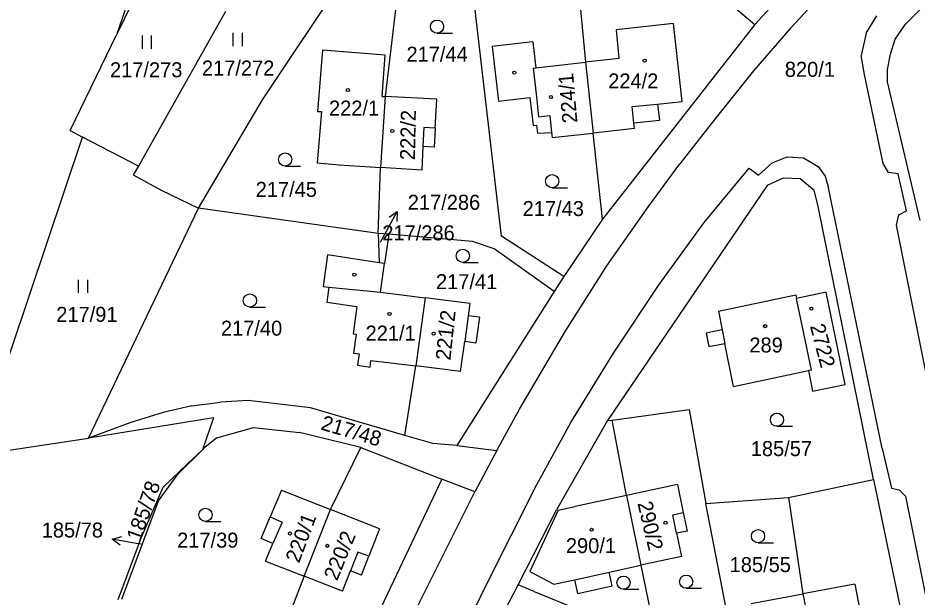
# Model space of a CAD drawing. Extents: x -735249 to -729401, y -1124843 to -1121828.
# Drawn here: x -733597.2 to -733495.2, y -1123608.1 to -1123542.4 of the extents above; entities that cross this region are included whole.
import ezdxf

# ---------------------------------------------------------------- set-up
doc = ezdxf.new("R2010")
doc.units = 0
for name, color, linetype in [('Vrstva 1', 7, 'Continuous'), ('Vrstva 16', 7, 'Continuous'), ('Vrstva 18', 7, 'Continuous'), ('Vrstva 19', 7, 'Continuous'), ('Vrstva 25', 7, 'Continuous'), ('Vrstva 4', 7, 'Continuous')]:
    doc.layers.add(name, color=color, linetype=linetype)

msp = doc.modelspace()

# ---------------------------------------------------------------- linework, layer by layer
at = {"layer": 'Vrstva 1'}
for points in [[(-733496.47, -1123543.11), (-733482.72, -1123529.24)], [(-733582.62, -1123534.37), (-733585.94, -1123544.24)], [(-733553.68, -1123536), (-733555.52, -1123551.32)], [(-733513.57, -1123543.15), (-733506.43, -1123535.3)], [(-733501.72, -1123535.17), (-733509.52, -1123543.56)], [(-733521.01, -1123536.83), (-733513.57, -1123543.15)], [(-733582.59, -1123537.33), (-733585.94, -1123544.24)], [(-733569.42, -1123551.69), (-733560.01, -1123537.55)], [(-733533.54, -1123539.45), (-733532.76, -1123547.43)], [(-733542.3, -1123567.16), (-733545.34, -1123541.17)], [(-733573.63, -1123541.65), (-733583.5, -1123559.22)], [(-733500.91, -1123544.11), (-733499.71, -1123542.17)], [(-733513.57, -1123543.15), (-733530.83, -1123565.25)], [(-733522.78, -1123543.01), (-733529.28, -1123543.73)], [(-733521.79, -1123551.88), (-733522.78, -1123543.01)], [(-733497.63, -1123544.82), (-733496.47, -1123543.11)], [(-733591.24, -1123555.19), (-733585.94, -1123544.24)], [(-733529.28, -1123543.73), (-733529.01, -1123547.01)], [(-733509.52, -1123543.56), (-733513.7, -1123548.41)], [(-733500.91, -1123544.11), (-733501.48, -1123546.65)], [(-733538.76, -1123545.12), (-733543.36, -1123545.65)], [(-733538.76, -1123545.12), (-733538.42, -1123548.07)], [(-733498.18, -1123546.5), (-733497.63, -1123544.82)], [(-733562.63, -1123546.06), (-733563.19, -1123553)], [(-733555.49, -1123546.64), (-733562.63, -1123546.06)], [(-733543.36, -1123545.65), (-733542.63, -1123551.83)], [(-733555.86, -1123551.31), (-733555.49, -1123546.64)], [(-733529.01, -1123547.01), (-733532.76, -1123547.43)], [(-733501.13, -1123548.83), (-733501.48, -1123546.65)], [(-733498.49, -1123548.25), (-733498.18, -1123546.5)], [(-733538.42, -1123548.07), (-733532.76, -1123547.43)], [(-733532.76, -1123547.43), (-733531.89, -1123555.46)], [(-733498.5, -1123549.66), (-733498.49, -1123548.25)], [(-733513.7, -1123548.41), (-733518.1, -1123553.87)], [(-733499.01, -1123558.91), (-733501.13, -1123548.83)], [(-733494.81, -1123565.4), (-733498.5, -1123549.66)], [(-733555.52, -1123551.32), (-733556.03, -1123559.36)], [(-733555.86, -1123551.31), (-733555.52, -1123551.32)], [(-733549.64, -1123551.63), (-733555.52, -1123551.32)], [(-733576.69, -1123563.98), (-733569.42, -1123551.69)], [(-733549.82, -1123554.92), (-733549.64, -1123551.63)], [(-733542.63, -1123551.83), (-733539.08, -1123551.42)], [(-733539.08, -1123551.42), (-733538.71, -1123554.59)], [(-733524.6, -1123552.19), (-733521.79, -1123551.88)], [(-733524.6, -1123552.19), (-733524.39, -1123554.03)], [(-733562.73, -1123553.03), (-733563.21, -1123558.86)], [(-733563.19, -1123553), (-733562.73, -1123553.03)], [(-733524.39, -1123554.03), (-733527.28, -1123554.33)], [(-733527.22, -1123554.94), (-733527.28, -1123554.33)], [(-733518.1, -1123553.87), (-733522.06, -1123558.97)], [(-733591.24, -1123555.19), (-733589.86, -1123555.91)], [(-733549.82, -1123554.92), (-733549.93, -1123557.06)], [(-733538.71, -1123554.59), (-733538.35, -1123554.55)], [(-733538.35, -1123554.55), (-733538.23, -1123555.49)], [(-733538.23, -1123555.49), (-733536.62, -1123555.41)], [(-733536.62, -1123555.41), (-733536.56, -1123555.98)], [(-733536.56, -1123555.98), (-733531.89, -1123555.46)], [(-733527.22, -1123554.94), (-733531.89, -1123555.46)], [(-733530.83, -1123565.25), (-733531.89, -1123555.46)], [(-733602, -1123592.04), (-733589.86, -1123555.91)], [(-733583.5, -1123559.22), (-733589.86, -1123555.91)], [(-733551.22, -1123556.99), (-733551.36, -1123559.66)], [(-733549.93, -1123557.06), (-733551.22, -1123556.99)], [(-733511.61, -1123558.83), (-733509.91, -1123558.15)], [(-733509.91, -1123558.15), (-733508.03, -1123558.26)], [(-733508.03, -1123558.26), (-733506.39, -1123559.26)], [(-733583.5, -1123559.22), (-733584.1, -1123560.22)], [(-733563.21, -1123558.86), (-733560.72, -1123559.06)], [(-733560.72, -1123559.06), (-733556.03, -1123559.36)], [(-733556.3, -1123566.85), (-733556.03, -1123559.36)], [(-733551.36, -1123559.66), (-733556.03, -1123559.36)], [(-733525.62, -1123563.79), (-733522.06, -1123558.97)], [(-733519.32, -1123565.61), (-733514.2, -1123559.44)], [(-733514.2, -1123559.44), (-733513.16, -1123560.25)], [(-733513.16, -1123560.25), (-733511.61, -1123558.83)], [(-733506.39, -1123559.26), (-733505.57, -1123560.37)], [(-733498.38, -1123559.93), (-733499.01, -1123558.91)], [(-733584.1, -1123560.22), (-733580.91, -1123561.95)], [(-733510.34, -1123560.57), (-733512.16, -1123561.41)], [(-733508.41, -1123560.64), (-733510.34, -1123560.57)], [(-733505.57, -1123560.37), (-733505.21, -1123561.67)], [(-733497.28, -1123560.09), (-733498.38, -1123559.93)], [(-733496.34, -1123564.28), (-733497.28, -1123560.09)], [(-733512.16, -1123561.41), (-733530.27, -1123588.09)], [(-733506.81, -1123562), (-733508.41, -1123560.64)], [(-733580.91, -1123561.95), (-733576.69, -1123563.98)], [(-733506.41, -1123563.62), (-733506.81, -1123562)], [(-733499.12, -1123591.27), (-733505.21, -1123561.67)], [(-733500.1, -1123594.78), (-733506.41, -1123563.62)], [(-733589.17, -1123590.1), (-733576.69, -1123563.98)], [(-733556.3, -1123566.85), (-733576.69, -1123563.98)], [(-733530.36, -1123570.55), (-733525.62, -1123563.79)], [(-733497.22, -1123564.76), (-733496.34, -1123564.28)], [(-733530.83, -1123565.25), (-733535.24, -1123571.73)], [(-733524.43, -1123572.65), (-733519.32, -1123565.61)], [(-733497.48, -1123565.9), (-733497.22, -1123564.76)], [(-733475.58, -1123675.32), (-733497.48, -1123565.9)], [(-733555.1, -1123566.95), (-733556.3, -1123566.85)], [(-733556.3, -1123566.85), (-733556.17, -1123570.18)], [(-733555.1, -1123566.95), (-733555.57, -1123570.27)], [(-733545.58, -1123567.76), (-733555.1, -1123566.95)], [(-733535.24, -1123571.73), (-733542.3, -1123567.16)], [(-733543.15, -1123568.6), (-733545.58, -1123567.76)], [(-733536.32, -1123573.44), (-733543.15, -1123568.6)], [(-733562.06, -1123569.27), (-733562.56, -1123572.88)], [(-733556.17, -1123570.18), (-733562.06, -1123569.27)], [(-733555.57, -1123570.27), (-733556.17, -1123570.18)], [(-733556.03, -1123573.53), (-733555.57, -1123570.27)], [(-733535.02, -1123577.87), (-733530.36, -1123570.55)], [(-733535.24, -1123571.73), (-733536.32, -1123573.44)], [(-733529.59, -1123580.44), (-733524.43, -1123572.65)], [(-733562.56, -1123572.88), (-733561.9, -1123572.97)], [(-733561.9, -1123572.97), (-733562.14, -1123574.67)], [(-733556.03, -1123573.53), (-733550.97, -1123574.17)], [(-733536.32, -1123573.44), (-733547.37, -1123590.94)], [(-733517.7, -1123575.66), (-733508.91, -1123573.84)], [(-733508.91, -1123573.84), (-733508.83, -1123574.23)], [(-733505.47, -1123573.54), (-733508.83, -1123574.23)], [(-733503.31, -1123584.01), (-733505.47, -1123573.54)], [(-733562.14, -1123574.67), (-733558.71, -1123575.15)], [(-733550.97, -1123574.17), (-733552.03, -1123581.9)], [(-733545.9, -1123574.8), (-733550.97, -1123574.17)], [(-733545.9, -1123574.8), (-733546.09, -1123576.19)], [(-733507.15, -1123582.36), (-733508.83, -1123574.23)], [(-733558.71, -1123575.15), (-733559.14, -1123578.25)], [(-733517.7, -1123575.66), (-733517.27, -1123577.81)], [(-733544.8, -1123576.37), (-733546.09, -1123576.19)], [(-733544.8, -1123576.37), (-733545.2, -1123579.31)], [(-733540.27, -1123586.79), (-733535.02, -1123577.87)], [(-733517.27, -1123577.81), (-733519.08, -1123578.18)], [(-733559.14, -1123578.25), (-733558.81, -1123578.3)], [(-733558.81, -1123578.3), (-733559.11, -1123580.43)], [(-733519.08, -1123578.18), (-733518.77, -1123579.7)], [(-733546.94, -1123582.52), (-733546.48, -1123579.13)], [(-733545.2, -1123579.31), (-733546.48, -1123579.13)], [(-733518.77, -1123579.7), (-733516.96, -1123579.33)], [(-733515.98, -1123584.23), (-733516.96, -1123579.33)], [(-733559.11, -1123580.43), (-733558.46, -1123580.52)], [(-733558.46, -1123580.52), (-733558.65, -1123581.82)], [(-733534.45, -1123588.31), (-733529.59, -1123580.44)], [(-733558.65, -1123581.82), (-733557.22, -1123582.02)], [(-733557.22, -1123582.02), (-733557.12, -1123581.28)], [(-733557.12, -1123581.28), (-733552.03, -1123581.9)], [(-733553.28, -1123589.79), (-733552.03, -1123581.9)], [(-733546.94, -1123582.52), (-733552.03, -1123581.9)], [(-733515.98, -1123584.23), (-733507.49, -1123582.43)], [(-733507.15, -1123582.36), (-733507.49, -1123582.43)], [(-733507.49, -1123582.43), (-733507.01, -1123584.77)], [(-733507.01, -1123584.77), (-733503.31, -1123584.01)], [(-733577.44, -1123586.44), (-733574.18, -1123585.99)], [(-733571.04, -1123585.81), (-733574.18, -1123585.99)], [(-733563.96, -1123586.64), (-733571.04, -1123585.81)], [(-733577.44, -1123586.44), (-733580.68, -1123587.18)], [(-733553.28, -1123589.79), (-733563.96, -1123586.64)], [(-733542.83, -1123591.48), (-733540.27, -1123586.79)], [(-733529.74, -1123588.05), (-733521.01, -1123586.84)], [(-733521.01, -1123586.84), (-733519.14, -1123597.52)], [(-733574.97, -1123587.79), (-733589.17, -1123590.1)], [(-733580.68, -1123587.18), (-733584.37, -1123588.32)], [(-733574.97, -1123587.79), (-733576.24, -1123591.4)], [(-733530.27, -1123588.09), (-733536.06, -1123598.24)], [(-733530.27, -1123588.09), (-733529.74, -1123588.05)], [(-733528.14, -1123596.61), (-733529.74, -1123588.05)], [(-733584.37, -1123588.32), (-733589.17, -1123590.1)], [(-733574.6, -1123590.05), (-733570.45, -1123588.87)], [(-733570.45, -1123588.87), (-733565.22, -1123589.44)], [(-733538.33, -1123595.42), (-733534.45, -1123588.31)], [(-733602, -1123592.04), (-733589.17, -1123590.1)], [(-733574.6, -1123590.05), (-733576.15, -1123591.31)], [(-733558.28, -1123591.16), (-733565.22, -1123589.44)], [(-733550.08, -1123590.69), (-733553.28, -1123589.79)], [(-733561.71, -1123598.2), (-733558.28, -1123591.16)], [(-733558.28, -1123591.16), (-733549.07, -1123594.75)], [(-733547.37, -1123590.94), (-733550.08, -1123590.69)], [(-733547.37, -1123590.94), (-733542.83, -1123591.48)], [(-733578.98, -1123594.16), (-733576.24, -1123591.4)], [(-733577.92, -1123593.02), (-733576.24, -1123591.4)], [(-733576.15, -1123591.31), (-733576.24, -1123591.4)], [(-733542.83, -1123591.48), (-733545.35, -1123596.18)], [(-733499.12, -1123591.27), (-733498.05, -1123595.78)], [(-733580.69, -1123595.65), (-733577.92, -1123593.02)], [(-733581.21, -1123597.21), (-733578.98, -1123594.16)], [(-733549.07, -1123594.75), (-733560.41, -1123618.71)], [(-733545.35, -1123596.18), (-733549.07, -1123594.75)], [(-733509.74, -1123596.81), (-733500.1, -1123594.78)], [(-733500.1, -1123594.78), (-733493.8, -1123624.96)], [(-733583.15, -1123601.32), (-733580.69, -1123595.65)], [(-733567.26, -1123596), (-733568.55, -1123599.04)], [(-733567.26, -1123596), (-733561.71, -1123598.2)], [(-733554.13, -1123613.8), (-733545.35, -1123596.18)], [(-733544.1, -1123606.84), (-733538.33, -1123595.42)], [(-733522.34, -1123595.37), (-733528.14, -1123596.61)], [(-733522.34, -1123595.37), (-733521.69, -1123598.54)], [(-733498.05, -1123595.78), (-733497.17, -1123595.94)], [(-733497.17, -1123595.94), (-733496.47, -1123596.67)], [(-733585.4, -1123608.36), (-733581.21, -1123597.21)], [(-733528.14, -1123596.61), (-733533.93, -1123597.85)], [(-733528.14, -1123596.61), (-733526.49, -1123604.52)], [(-733519.14, -1123597.52), (-733509.74, -1123596.81)], [(-733509.74, -1123596.81), (-733508.11, -1123607.76)], [(-733496.47, -1123596.67), (-733479.76, -1123679.66)], [(-733564.71, -1123605.76), (-733561.71, -1123598.2)], [(-733556.15, -1123600.4), (-733561.71, -1123598.2)], [(-733540.42, -1123606.73), (-733536.06, -1123598.24)], [(-733535.87, -1123598.27), (-733539.11, -1123605.22)], [(-733535.87, -1123598.27), (-733533.93, -1123597.85)], [(-733515.89, -1123614.12), (-733519.14, -1123597.52)], [(-733569.58, -1123601.48), (-733568.55, -1123599.04)], [(-733521.69, -1123598.54), (-733521.25, -1123600.64)], [(-733585.82, -1123608.41), (-733583.15, -1123601.32)], [(-733556.15, -1123600.4), (-733557.37, -1123603.49)], [(-733521.25, -1123600.64), (-733522.44, -1123600.89)], [(-733522.44, -1123600.89), (-733521.9, -1123603.52)], [(-733568.25, -1123602.05), (-733569.58, -1123601.48)], [(-733569.1, -1123604.06), (-733568.25, -1123602.05)], [(-733569.1, -1123604.06), (-733564.71, -1123605.76)], [(-733558.18, -1123605.65), (-733557.37, -1123603.49)], [(-733521.9, -1123603.52), (-733526.49, -1123604.52)], [(-733560.33, -1123607.46), (-733559.44, -1123605.16)], [(-733558.18, -1123605.65), (-733559.44, -1123605.16)], [(-733539.11, -1123605.22), (-733536.35, -1123606.67)], [(-733530.09, -1123605.31), (-733526.49, -1123604.52)], [(-733529.75, -1123606.87), (-733530.09, -1123605.31)], [(-733526.49, -1123604.52), (-733523.91, -1123617.02)], [(-733564.71, -1123605.76), (-733568.46, -1123615.4)], [(-733560.33, -1123607.46), (-733564.71, -1123605.76)], [(-733536.35, -1123606.67), (-733534, -1123606.16)], [(-733533.66, -1123607.72), (-733534, -1123606.16)], [(-733548.68, -1123616.36), (-733544.1, -1123606.84)], [(-733542.45, -1123610.67), (-733540.42, -1123606.73)], [(-733538.6, -1123607.5), (-733540.42, -1123606.73)], [(-733538.6, -1123607.5), (-733533.43, -1123609.63)], [(-733533.66, -1123607.72), (-733529.75, -1123606.87)], [(-733502.23, -1123606.66), (-733508.11, -1123607.76)], [(-733502.23, -1123606.66), (-733501.6, -1123609.82)], [(-733513.99, -1123608.85), (-733508.11, -1123607.76)], [(-733508.11, -1123607.76), (-733506.54, -1123615.62)]]:
    msp.add_lwpolyline(points, dxfattribs=at)
at = {"layer": 'Vrstva 16'}
for points in [[(-733556.03, -1123567.84), (-733555.57, -1123567)], [(-733583.19, -1123602.14), (-733583.52, -1123602.08)]]:
    msp.add_lwpolyline(points, dxfattribs=at)
at = {"layer": 'Vrstva 25'}
for points in [[(-733572.747, -1123545.595), (-733572.747, -1123544.095)], [(-733571.713, -1123545.595), (-733571.713, -1123544.095)], [(-733549.62, -1123544.13), (-733547.87, -1123544.13)], [(-733583.057, -1123545.905), (-733583.057, -1123544.405)], [(-733582.023, -1123545.905), (-733582.023, -1123544.405)], [(-733566.85, -1123559.22), (-733565.1, -1123559.22)], [(-733536.55, -1123561.68), (-733534.8, -1123561.68)], [(-733555.57, -1123567), (-733554.134, -1123564.367)], [(-733555.052, -1123565.005), (-733554.134, -1123564.367), (-733554.174, -1123565.484)], [(-733546.7, -1123570.14), (-733544.95, -1123570.14)], [(-733590.287, -1123573.605), (-733590.287, -1123572.105)], [(-733589.253, -1123573.605), (-733589.253, -1123572.105)], [(-733570.85, -1123575.22), (-733569.1, -1123575.22)], [(-733511.05, -1123588.75), (-733509.3, -1123588.75)], [(-733575.9, -1123599.54), (-733574.15, -1123599.54)], [(-733585.576, -1123602.228), (-733586.475, -1123601.565), (-733585.404, -1123601.244)], [(-733583.52, -1123602.08), (-733586.475, -1123601.565)], [(-733513.2, -1123601.97), (-733511.45, -1123601.97)], [(-733528.46, -1123607.24), (-733526.71, -1123607.24)], [(-733521.35, -1123607.13), (-733519.6, -1123607.13)]]:
    msp.add_lwpolyline(points, dxfattribs=at)
for centre, radius in [((-733549.62, -1123543.38), 0.75), ((-733526.06, -1123547.24), 0.175), ((-733540.86, -1123548.6), 0.175), ((-733559.74, -1123550.58), 0.175), ((-733536.7, -1123551.37), 0.175), ((-733554.7, -1123555.22), 0.175), ((-733566.85, -1123558.47), 0.75), ((-733536.55, -1123560.93), 0.75), ((-733546.7, -1123569.39), 0.75), ((-733559.01, -1123571.53), 0.175), ((-733570.85, -1123574.47), 0.75), ((-733555.01, -1123575.99), 0.175), ((-733507.14, -1123575.39), 0.175), ((-733512.39, -1123577.38), 0.175), ((-733550.01, -1123578.24), 0.175), ((-733511.05, -1123588), 0.75), ((-733575.9, -1123598.79), 0.75), ((-733532.08, -1123600.49), 0.175), ((-733523.7, -1123599.69), 0.175), ((-733566.3, -1123600.91), 0.175), ((-733513.2, -1123601.22), 0.75), ((-733562.08, -1123602.31), 0.175), ((-733528.46, -1123606.49), 0.75), ((-733521.35, -1123606.38), 0.75)]:
    msp.add_circle(centre, radius, dxfattribs=at)
at = {"layer": 'Vrstva 4'}
for points in [[(-733538.7, -1123548.1), (-733538.42, -1123548.07)], [(-733538.7, -1123548.1), (-733538.32, -1123551.36)], [(-733538.32, -1123551.36), (-733538.09, -1123553.62)], [(-733527.47, -1123552.44), (-733524.6, -1123552.19)], [(-733527.28, -1123554.33), (-733527.47, -1123552.44)], [(-733538.09, -1123553.62), (-733536.84, -1123553.48)], [(-733536.84, -1123553.48), (-733536.62, -1123555.41)], [(-733551.11, -1123554.85), (-733551.22, -1123556.99)], [(-733549.82, -1123554.92), (-733551.11, -1123554.85)], [(-733561.9, -1123572.97), (-733556.03, -1123573.53)], [(-733546.09, -1123576.19), (-733546.48, -1123579.13)], [(-733517.27, -1123577.81), (-733516.96, -1123579.33)], [(-733568.55, -1123599.04), (-733567.21, -1123599.61)], [(-733522.87, -1123598.79), (-733521.69, -1123598.54)], [(-733522.44, -1123600.89), (-733522.87, -1123598.79)], [(-733567.21, -1123599.61), (-733568.25, -1123602.05)], [(-733558.61, -1123603.02), (-733559.44, -1123605.16)], [(-733557.37, -1123603.49), (-733558.61, -1123603.02)], [(-733534, -1123606.16), (-733530.09, -1123605.31)]]:
    msp.add_lwpolyline(points, dxfattribs=at)

# ---------------------------------------------------------------- texts
at = {"layer": 'Vrstva 16'}
for s, p in [('820/1', (-733510.158, -1123549.08)), ('217/286', (-733552.94, -1123564.17)), ('185/78', (-733594.477, -1123601.37))]:
    msp.add_text(s, height=1.7, dxfattribs=at).set_placement(p)
at = {"layer": 'Vrstva 18'}
for s, p in [('217/44', (-733553.09, -1123547.36)), ('217/272', (-733576.3, -1123548.93)), ('217/273', (-733586.73, -1123549.13)), ('217/45', (-733570.2, -1123562.71)), ('217/43', (-733539.91, -1123564.88)), ('217/286', (-733555.83, -1123567.64)), ('217/41', (-733549.74, -1123573.18)), ('217/91', (-733592.83, -1123576.89)), ('217/40', (-733574.14, -1123578.46)), ('185/57', (-733514.02, -1123592.13)), ('217/39', (-733579.11, -1123602.52)), ('185/55', (-733516.42, -1123605.3))]:
    msp.add_text(s, height=1.7, dxfattribs=at).set_placement(p)
for s, rotation, p in [('217/48', 343.60273, (-733562.912, -1123589.095)), ('185/78', 70.40056, (-733583.311, -1123601.885))]:
    msp.add_text(s, height=1.7, rotation=rotation, dxfattribs=at).set_placement(p)
at = {"layer": 'Vrstva 19'}
for s, rotation, p in [('224/1', 95.00076, (-733533.686, -1123554.269)), ('222/2', 88.90071, (-733552.126, -1123558.547)), ('221/2', 83.90067, (-733548.107, -1123581.32)), ('2722', 284.50226, (-733507.317, -1123577.353)), ('290/2', 283.50226, (-733526.899, -1123597.467)), ('220/1', 69.50055, (-733565.277, -1123604.363)), ('220/2', 67.70054, (-733560.959, -1123606.36))]:
    msp.add_text(s, height=1.7, rotation=rotation, dxfattribs=at).set_placement(p)
for s, p in [('224/2', (-733530.2, -1123550.4)), ('222/1', (-733561.88, -1123553.48)), ('221/1', (-733557.73, -1123579.02)), ('289', (-733514.18, -1123580.37)), ('290/1', (-733535, -1123603.14))]:
    msp.add_text(s, height=1.7, dxfattribs=at).set_placement(p)

doc.saveas('drawing.dxf')
